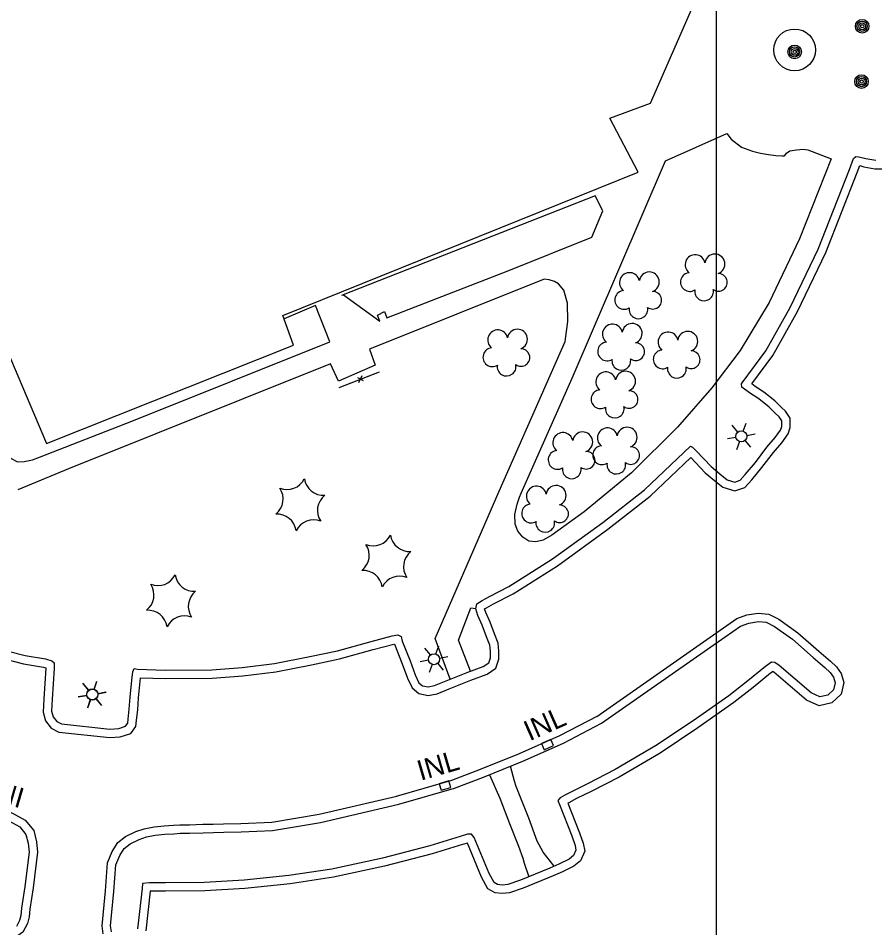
# Model space of a CAD drawing. Extents: x 353423 to 364002, y 127000 to 201942.
# Drawn here: x 361292.9 to 361547, y 159520.8 to 159790.6 of the extents above; entities that cross this region are included whole.
import ezdxf

# ---------------------------------------------------------------- set-up
doc = ezdxf.new("R2010")
doc.units = 0
for name, color, linetype in [('E_DTM_SlopeBottom', 7, 'Continuous'), ('E_FEN_Generic', 7, 'Continuous'), ('E_LAND_BrushLine', 7, 'Continuous'), ('E_LAND_TreeLine', 7, 'Continuous'), ('E_MISCPROP', 7, 'Continuous'), ('E_WTR_FlowLine', 7, 'Continuous')]:
    doc.layers.add(name, color=color, linetype=linetype)

msp = doc.modelspace()

# ---------------------------------------------------------------- linework, layer by layer
at = {"layer": 'E_DTM_SlopeBottom'}
for p, q in [((361394.84, 159684.48), (361393.79, 159682.47)), ((361395.31, 159683.06), (361393.58, 159683.95))]:
    msp.add_line(p, q, dxfattribs=at)
for points in [[(361399.91, 159685.58), (361387.94, 159680.94)], [(361399.91, 159685.58), (361395.63, 159683.92)], [(361392.8, 159682.83), (361387.94, 159680.94)], [(361451.62, 159574.79), (361450.82, 159576.62), (361448.07, 159575.41), (361448.88, 159573.58), (361451.62, 159574.79)], [(361421.21, 159562.4), (361420.65, 159564.32), (361417.77, 159563.49), (361418.33, 159561.57), (361421.21, 159562.4)]]:
    msp.add_lwpolyline(points, dxfattribs=at)
at = {"layer": 'E_FEN_Generic'}
for centre, radius, start, end in [((361493.68, 159717.46), 2.97, 11.4515, 232.6854), ((361499.53, 159717.65), 2.97, 289.1023, 172.0756), ((361474.21, 159712.14), 2.97, 11.4515, 232.6854), ((361480.06, 159712.34), 2.97, 289.1023, 172.0756), ((361492.09, 159712.32), 2.78, 94.4224, 302.1954), ((361500.58, 159712.23), 2.61, 233.8075, 91.7402), ((361472.62, 159707.01), 2.78, 94.4224, 302.1954), ((361481.12, 159706.92), 2.61, 233.8075, 91.7402), ((361496.32, 159709.54), 2.78, 171.0994, 12.1105), ((361476.85, 159704.23), 2.78, 171.0994, 12.1105), ((361435.1, 159695.15), 2.97, 11.4515, 232.6854), ((361440.95, 159695.35), 2.97, 289.1023, 172.0756), ((361469.13, 159696.86), 2.97, 11.4515, 232.6854), ((361474.98, 159697.06), 2.97, 289.1023, 172.0756), ((361485.62, 159694.51), 2.97, 11.4515, 232.6854), ((361491.47, 159694.71), 2.97, 289.1023, 172.0756), ((361433.51, 159690.02), 2.78, 94.4224, 302.1954), ((361442.01, 159689.93), 2.61, 233.8075, 91.7402), ((361467.55, 159691.73), 2.78, 94.4224, 302.1954), ((361476.04, 159691.64), 2.61, 233.8075, 91.7402), ((361484.03, 159689.38), 2.78, 94.4224, 302.1954), ((361492.52, 159689.29), 2.61, 233.8075, 91.7402), ((361437.74, 159687.23), 2.78, 171.0994, 12.1105), ((361471.77, 159688.95), 2.78, 171.0994, 12.1105), ((361488.26, 159686.6), 2.78, 171.0994, 12.1105), ((361467.18, 159682.7), 2.97, 11.4515, 232.6854), ((361473.03, 159682.9), 2.97, 289.1023, 172.0756), ((361465.59, 159677.57), 2.78, 94.4224, 302.1954), ((361474.09, 159677.48), 2.61, 233.8075, 91.7402), ((361469.82, 159674.78), 2.78, 171.0994, 12.1105), ((361467.64, 159666.07), 2.97, 11.4515, 232.6854), ((361473.49, 159666.27), 2.97, 289.1023, 172.0756), ((361454.45, 159664.69), 2.97, 11.4515, 232.6854), ((361460.3, 159664.88), 2.97, 289.1023, 172.0756), ((361466.05, 159660.94), 2.78, 94.4224, 302.1954), ((361474.55, 159660.85), 2.61, 233.8075, 91.7402), ((361452.86, 159659.55), 2.78, 94.4224, 302.1954), ((361461.36, 159659.46), 2.61, 233.8075, 91.7402), ((361470.28, 159658.16), 2.78, 171.0994, 12.1105), ((361457.09, 159656.77), 2.78, 171.0994, 12.1105), ((361372.59, 159656.48), 5.72, 248.2392, 334.0041), ((361383.4, 159654.79), 5.72, 188.2392, 274.0041), ((361365.72, 159647.96), 5.72, 308.2392, 34.0041), ((361446.57, 159648.8), 2.97, 11.4515, 232.6854), ((361452.42, 159649), 2.97, 289.1023, 172.0756), ((361387.34, 159644.58), 5.72, 128.2392, 214.0041), ((361444.99, 159643.67), 2.78, 94.4224, 302.1954), ((361453.48, 159643.58), 2.61, 233.8075, 91.7402), ((361369.66, 159637.75), 5.72, 8.2392, 94.0041), ((361380.47, 159636.06), 5.72, 68.2392, 154.0041), ((361449.21, 159640.89), 2.78, 171.0994, 12.1105), ((361398.13, 159639.77), 5.72, 248.2392, 334.0041), ((361408.94, 159638.09), 5.72, 188.2392, 274.0041), ((361391.27, 159631.25), 5.72, 308.2392, 34.0041), ((361412.89, 159627.88), 5.72, 128.2392, 214.0041), ((361334.28, 159627.98), 5.72, 248.2392, 334.0041), ((361345.08, 159626.29), 5.72, 188.2392, 274.0041), ((361395.21, 159621.05), 5.72, 8.2392, 94.0041), ((361406.02, 159619.36), 5.72, 68.2392, 154.0041), ((361327.41, 159619.46), 5.72, 308.2392, 34.0041), ((361349.03, 159616.08), 5.72, 128.2392, 214.0041), ((361331.35, 159609.25), 5.72, 8.2392, 94.0041), ((361342.16, 159607.56), 5.72, 68.2392, 154.0041)]:
    msp.add_arc(centre, radius, start, end, dxfattribs=at)
at = {"layer": 'E_LAND_BrushLine'}
for p, q in [((361506.31, 159667.83), (361504.61, 159669.82)), ((361507.91, 159668.09), (361508.76, 159670.46)), ((361505.78, 159666.22), (361503.22, 159665.79)), ((361509.02, 159666.8), (361511.47, 159667.31)), ((361506.82, 159665), (361505.94, 159662.55)), ((361508.47, 159665.26), (361510.13, 159663.29)), ((361415.15, 159601.74), (361413.45, 159603.73)), ((361416.75, 159601.99), (361417.59, 159604.37)), ((361417.85, 159600.71), (361420.3, 159601.21)), ((361414.61, 159600.12), (361412.05, 159599.7)), ((361415.65, 159598.9), (361414.78, 159596.45)), ((361417.3, 159599.17), (361418.96, 159597.19)), ((361313.74, 159591.3), (361312.04, 159593.28)), ((361313.78, 159591.22), (361312.08, 159593.21)), ((361315.35, 159591.55), (361316.19, 159593.92)), ((361315.39, 159591.48), (361316.23, 159593.85)), ((361316.45, 159590.26), (361318.9, 159590.77)), ((361316.49, 159590.19), (361318.94, 159590.7)), ((361313.21, 159589.68), (361310.65, 159589.25)), ((361313.25, 159589.61), (361310.69, 159589.18)), ((361314.25, 159588.46), (361313.38, 159586.01)), ((361314.29, 159588.39), (361313.41, 159585.94)), ((361315.9, 159588.72), (361317.56, 159586.75)), ((361315.94, 159588.65), (361317.6, 159586.68))]:
    msp.add_line(p, q, dxfattribs=at)
for centre, radius in [((361543.21, 159788.21), 2.02), ((361543.2, 159788.21), 1.52), ((361543.24, 159788.2), 1.01), ((361543.23, 159788.21), 0.502), ((361523.18, 159780.6), 2.02), ((361523.17, 159780.6), 1.52), ((361523.21, 159780.6), 1.01), ((361523.2, 159780.6), 0.502), ((361543.02, 159771.8), 2.02), ((361543.01, 159771.8), 1.52), ((361543.05, 159771.79), 1.01), ((361543.04, 159771.8), 0.502), ((361507.38, 159666.54), 1.64), ((361416.22, 159600.44), 1.64), ((361314.82, 159590), 1.64), ((361314.86, 159589.93), 1.64)]:
    msp.add_circle(centre, radius, dxfattribs=at)
at = {"layer": 'E_LAND_TreeLine'}
for p, q in [((361500, 159500), (361500, 162000)), ((361500, 157500), (361500, 160500))]:
    msp.add_line(p, q, dxfattribs=at)
at = {"layer": 'E_MISCPROP'}
for points in [[(361542.54, 159746.85), (361543.73, 159746.53), (361546.99, 159745.94), (361551.6, 159745.93), (361555.19, 159747), (361559.26, 159749.36), (361562.56, 159752.87), (361564.37, 159756.97), (361565.33, 159761.09), (361566.02, 159765.99), (361566.55, 159771.77), (361567.68, 159776.33), (361568.08, 159779.44), (361568.84, 159781.92), (361570.92, 159785.11), (361572.91, 159787.41), (361575.1, 159789.57), (361577.01, 159791.18)], [(361534, 159748.83), (361524.59, 159725.18), (361515.65, 159706.24), (361506.98, 159692.01), (361498.62, 159680.9), (361488.48, 159669.32), (361474.77, 159655.76), (361460.78, 159644.18), (361451.12, 159637.28), (361448.61, 159635.75), (361446.38, 159635.27), (361444.3, 159635.42), (361442.51, 159636.62), (361441.11, 159638.44), (361440.29, 159640.46), (361440.19, 159643.37), (361440.85, 159646.39), (361441.57, 159648.47), (361442.08, 159649.68), (361457.15, 159683.84), (361484.84, 159748.28), (361503.02, 159756.34), (361504.36, 159754.68), (361507.42, 159752.37), (361510.67, 159751.11), (361513.09, 159750.51), (361515.45, 159750.14), (361517.56, 159749.88), (361519.51, 159749.73), (361520.04, 159749.74), (361520.25, 159749.84), (361520.78, 159750.58), (361521.71, 159751.23), (361523.76, 159751.56), (361525.73, 159751.7), (361527.11, 159751.58)], [(361428.6, 159615.42), (361428.95, 159616.88), (361430.47, 159617.86), (361432.66, 159619.05), (361438.42, 159622), (361451.4, 159630.18), (361466.28, 159641.04), (361478.67, 159650.71), (361492.29, 159663.62), (361492.85, 159663.37), (361493.93, 159662.29), (361498.39, 159657.57), (361501.01, 159655.41), (361503.12, 159653.68), (361505.41, 159652.99), (361507.03, 159653.51), (361508.54, 159655.24), (361511.53, 159658.82), (361514.95, 159663.35), (361517.43, 159666.2), (361519.02, 159668.38), (361519.35, 159669.51), (361519.36, 159671.16), (361518.57, 159672.34), (361517.42, 159673.4), (361515.6, 159675.2), (361512.59, 159677.66), (361510.13, 159679.3), (361508.34, 159680.5), (361507.54, 159681.15), (361507.44, 159682.1), (361507.59, 159682.47), (361514.61, 159691.88), (361521.86, 159704.73), (361530.15, 159722.09), (361539.43, 159745.73), (361540.67, 159748.93), (361541.35, 159749.55), (361542.24, 159749.51), (361544.28, 159748.98), (361547.23, 159748.43)], [(361527.11, 159751.58), (361534, 159748.83)], [(361510.44, 159682.1), (361516.71, 159690.52), (361524.08, 159703.57), (361532.44, 159721.1), (361541.75, 159744.82), (361542.54, 159746.85)], [(361464.02, 159737.85), (361388.79, 159708.29)], [(361389.35, 159708.51), (361400.16, 159700.72), (361399.48, 159702.54), (361401.49, 159703.62), (361402.22, 159701.7), (361438.39, 159715.72), (361463.04, 159725.66), (361466.27, 159733.48), (361464.02, 159737.85)], [(361421.02, 159594.49), (361416.53, 159606.57), (361435.54, 159650.28), (361455.08, 159694.68), (361455.92, 159700.59), (361455.77, 159706.08), (361454.74, 159709.94), (361453.15, 159711.81), (361451.96, 159712.45), (361450.37, 159712.98), (361448.9, 159713.15), (361397.04, 159692.43), (361398.72, 159687.67), (361387.83, 159682.92), (361385.49, 159688.08), (361307.78, 159656.93), (361292.76, 159650.72)], [(361279.93, 159702.41), (361281.93, 159697.31), (361275.6, 159695.12), (361287.28, 159665.68), (361288.91, 159661.9), (361290.81, 159659.94), (361292.67, 159658.98), (361294.58, 159659.1), (361297.09, 159659.58), (361299.13, 159660.35), (361326.52, 159671.1), (361385.32, 159694.57), (361381.07, 159705.37), (361371.73, 159701.4)], [(361492.39, 159660.27), (361496.68, 159655.74), (361499.42, 159653.47), (361501.92, 159651.43), (361505.43, 159650.38), (361508.45, 159651.34), (361510.44, 159653.62), (361513.49, 159657.27), (361516.89, 159661.78), (361519.38, 159664.64), (361521.3, 159667.26), (361521.84, 159669.14), (361521.87, 159671.9), (361520.48, 159673.98), (361519.15, 159675.2), (361517.28, 159677.06), (361514.08, 159679.68), (361511.52, 159681.38), (361510.44, 159682.1)], [(361431.22, 159615.37), (361431.75, 159615.71), (361433.83, 159616.84), (361439.66, 159619.82), (361452.8, 159628.11), (361467.78, 159639.04), (361480.3, 159648.81), (361492.39, 159660.27)], [(361230.41, 159624.95), (361233.41, 159623.58), (361238.56, 159620.68), (361246.84, 159616.23), (361255.88, 159612.09), (361264.03, 159608.39), (361271.33, 159605.99), (361284.03, 159601.69), (361294.38, 159599.1), (361300.36, 159598.08), (361301.04, 159597.89)], [(361404.45, 159604.94), (361406.78, 159599.03), (361408.34, 159594.82), (361409.68, 159591.91), (361411.71, 159590.24), (361414.51, 159589.64), (361417.11, 159590.21), (361420.72, 159591.68), (361427.16, 159594.22), (361431.99, 159595.99), (361434.58, 159597.77), (361435.42, 159600.41), (361435.45, 159602.84), (361435.25, 159605.19), (361434.1, 159607.96), (361432.82, 159611.47), (361431.54, 159614.26), (361431.22, 159615.37)], [(361427.06, 159596.84), (361423.5, 159606.07), (361427.13, 159615.68), (361428.61, 159615.49)], [(361432.85, 159603.85), (361432.79, 159604.59), (361431.77, 159607.05), (361430.5, 159610.52), (361429.2, 159613.39), (361428.6, 159615.42)], [(361465.92, 159581.43), (361502.54, 159607.03), (361507.17, 159610.25), (361509.61, 159611.14), (361512.47, 159611.62), (361514.76, 159611.39), (361517.22, 159610.14), (361522.59, 159606.35), (361528.7, 159600.95), (361532.12, 159597.98), (361533.71, 159596.53), (361534.67, 159595.08), (361535.19, 159593.39), (361534.73, 159591.38), (361533, 159589.79), (361530.7, 159589.25), (361528.04, 159590.46), (361518.57, 159598.59), (361517.28, 159599.45), (361516.36, 159599.6), (361514.52, 159598.23), (361509.33, 159594.05), (361503.66, 159589.62), (361493.1, 159582.14), (361481.93, 159574.71), (361469.94, 159567.67), (361461.75, 159563.42), (361457.38, 159561.31), (361455.02, 159560.08), (361453.62, 159559.33), (361452.93, 159558.49), (361453.43, 159557.33), (361457.06, 159548.05), (361458.05, 159545.22), (361458.3, 159543.79), (361457.61, 159542.21), (361456.29, 159541.14), (361453.23, 159539.68), (361450.54, 159538.47), (361441.82, 159534.84), (361438.09, 159533.63), (361436.41, 159533.44), (361435.07, 159533.56), (361434.03, 159534.15), (361432.56, 159536.83), (361428.13, 159547.5), (361427.28, 159548.55), (361426.1, 159548.52), (361423.95, 159547.88), (361415, 159545.07), (361400.95, 159541.46), (361385.9, 159538.2), (361373.17, 159536.28), (361359.85, 159534.87), (361348.14, 159534.2), (361336.54, 159534.09), (361331.78, 159534.13), (361329.7, 159533.9), (361329.62, 159532.43), (361328.27, 159520.46)], [(361464.48, 159583.48), (361501.11, 159609.08), (361506.01, 159612.49), (361508.97, 159613.57), (361512.38, 159614.14), (361515.48, 159613.83), (361518.52, 159612.28), (361524.14, 159608.31), (361530.35, 159602.83), (361533.78, 159599.84), (361535.62, 159598.17), (361536.96, 159596.16), (361537.78, 159593.49), (361536.99, 159590.07), (361534.22, 159587.5), (361530.44, 159586.62), (361526.68, 159588.33), (361517.06, 159596.59), (361516.77, 159596.79)], [(361284.73, 159604.09), (361294.89, 159601.55), (361300.91, 159600.52), (361302.82, 159599.99), (361303.48, 159599.4), (361303.55, 159597.7), (361302.98, 159588.57), (361302.78, 159585.04), (361303.26, 159583.32), (361304.31, 159581.98), (361305.69, 159581.26), (361320.08, 159579.7), (361322.67, 159579.92), (361324.73, 159580.56), (361325.36, 159581.42), (361325.47, 159582.62), (361325.82, 159585.63), (361326.09, 159589.21), (361326.52, 159594.24), (361326.84, 159596.67), (361327.21, 159597.65), (361328.2, 159597.47), (361336.49, 159597.2), (361350.29, 159597.27), (361359.27, 159597.98), (361368.92, 159599.17), (361379.34, 159601.21), (361387.53, 159602.97), (361397.53, 159605.7), (361403.77, 159607.36), (361405.43, 159607.65), (361406.5, 159607.19), (361406.79, 159605.81), (361409.11, 159599.92), (361410.65, 159595.78), (361411.71, 159593.47), (361412.83, 159592.56), (361414.5, 159592.2), (361416.36, 159592.61), (361419.79, 159594.01), (361426.27, 159596.55), (361430.83, 159598.23), (361432.46, 159599.35), (361432.92, 159600.81), (361432.95, 159602.75), (361432.85, 159603.85)], [(361329.13, 159594.93), (361336.45, 159594.7), (361350.39, 159594.77), (361359.52, 159595.49), (361369.31, 159596.7), (361379.84, 159598.76), (361388.13, 159600.54), (361398.18, 159603.28), (361404.31, 159604.91), (361404.45, 159604.94)], [(361301.04, 159597.89), (361301.05, 159597.73), (361300.49, 159588.72), (361300.26, 159584.77), (361300.98, 159582.17), (361302.68, 159580.02), (361304.95, 159578.83), (361320.05, 159577.19), (361323.15, 159577.45), (361326.27, 159578.42), (361327.79, 159580.51), (361327.96, 159582.36), (361328.31, 159585.39), (361328.58, 159589.01), (361329.01, 159593.97), (361329.13, 159594.93)], [(361516.77, 159596.79), (361516.05, 159596.26), (361510.89, 159592.09), (361505.15, 159587.62), (361494.51, 159580.08), (361483.25, 159572.59), (361471.15, 159565.48), (361462.87, 159561.18), (361458.5, 159559.08), (361456.18, 159557.87), (361455.95, 159557.74)], [(361405.04, 159559.79), (361421.51, 159564.57), (361430.01, 159567.77), (361441.54, 159572.51), (361453.54, 159577.83), (361464.77, 159583.65)], [(361405.73, 159557.39), (361422.3, 159562.2), (361430.93, 159565.44), (361442.52, 159570.21), (361454.62, 159575.57), (361465.92, 159581.43)], [(361451.88, 159539.07), (361448.56, 159543.18), (361446.85, 159546.49), (361444.35, 159553.27), (361440.55, 159562.66), (361440.07, 159564.24), (361438.91, 159568.73)], [(361248.98, 159567.76), (361276.7, 159558.78), (361287.17, 159556.25), (361291.14, 159554.76), (361294.96, 159552.7), (361297.45, 159549.61), (361298.25, 159546.28), (361298.6, 159543.16), (361297.27, 159532.65), (361296.32, 159526.31), (361296.08, 159524.01), (361295.59, 159522.03), (361294.23, 159519.49), (361291.85, 159517.82), (361288.41, 159517.58), (361285.54, 159519.07), (361283.98, 159520.74), (361282.96, 159522.77), (361283.04, 159525.06), (361283.88, 159532.02), (361284.51, 159537.2)], [(361432.65, 159566.15), (361435.76, 159559.17), (361438.56, 159551.74), (361441.23, 159544.96), (361442.54, 159541.38), (361442.97, 159539.95), (361444.3, 159535.87)], [(361318.07, 159518.93), (361317.76, 159521.3), (361318.76, 159531.77), (361319.35, 159540.05), (361320.74, 159543.4), (361322.43, 159546.03), (361324.72, 159547.84), (361327.78, 159549.31), (361330.23, 159550.12), (361333.14, 159550.71), (361336.14, 159551.04), (361338.89, 159551.18), (361340.8, 159551.3), (361343.64, 159551.32), (361347.61, 159551.46), (361350.7, 159551.54), (361353.79, 159551.58), (361358.9, 159551.71), (361368.07, 159552.1), (361382.09, 159554.42), (361405.16, 159559.82)], [(361455.95, 159557.74), (361459.41, 159548.92), (361460.48, 159545.86), (361460.9, 159543.47), (361459.65, 159540.65), (361457.64, 159539.01), (361454.28, 159537.41), (361451.54, 159536.17), (361442.69, 159532.49), (361438.62, 159531.17), (361436.44, 159530.93), (361434.32, 159531.12), (361432.18, 159532.32), (361430.3, 159535.74), (361426.09, 159545.91)], [(361320.5, 159519.58), (361320.28, 159521.34), (361321.25, 159531.56), (361321.82, 159539.47), (361322.97, 159542.24), (361324.31, 159544.33), (361326.05, 159545.71), (361328.72, 159546.99), (361330.87, 159547.7), (361333.53, 159548.24), (361336.34, 159548.55), (361339.03, 159548.68), (361340.89, 159548.8), (361343.69, 159548.82), (361347.69, 159548.96), (361350.75, 159549.04), (361353.84, 159549.08), (361358.98, 159549.21), (361368.32, 159549.61), (361382.58, 159551.96), (361405.73, 159557.39)], [(361290.1, 159552.48), (361293.33, 159550.74), (361295.15, 159548.48), (361295.79, 159545.85), (361296.08, 159543.18), (361294.8, 159533), (361293.84, 159526.63), (361293.61, 159524.44), (361293.24, 159522.93), (361292.31, 159521.19)], [(361426.09, 159545.91), (361424.68, 159545.49), (361415.69, 159542.67), (361401.53, 159539.03), (361386.35, 159535.74), (361373.49, 159533.8), (361360.06, 159532.38), (361348.23, 159531.7), (361336.54, 159531.59), (361332.05, 159531.63)], [(361332.05, 159531.63), (361330.72, 159519.83)]]:
    msp.add_lwpolyline(points, dxfattribs=at)
msp.add_circle((361523.17, 159781.19), 6.19, dxfattribs=at)
at = {"layer": 'E_WTR_FlowLine'}
msp.add_lwpolyline([(361200.65, 159853.89), (361235.76, 159766.18), (361254.46, 159774.24), (361263.81, 159750.83), (361249.84, 159744.71), (361268.16, 159697.39), (361280.76, 159702.76), (361282.37, 159698.96), (361285.81, 159700.61), (361301.22, 159664.38), (361374.57, 159693.58), (361371.35, 159702.42), (361476.8, 159744.93), (361468.33, 159760.9), (361480.41, 159765.43), (361493.71, 159795.64)], dxfattribs=at)

# ---------------------------------------------------------------- texts
at = {"layer": 'E_DTM_SlopeBottom'}
for rotation, p in [(23.8868, (361444.54, 159576.07)), (16.2003, (361412.23, 159564.35)), (163.7452, (361295.15, 159561.94))]:
    msp.add_text('INL', height=6, rotation=rotation, dxfattribs=at).set_placement(p)

doc.saveas('drawing.dxf')
